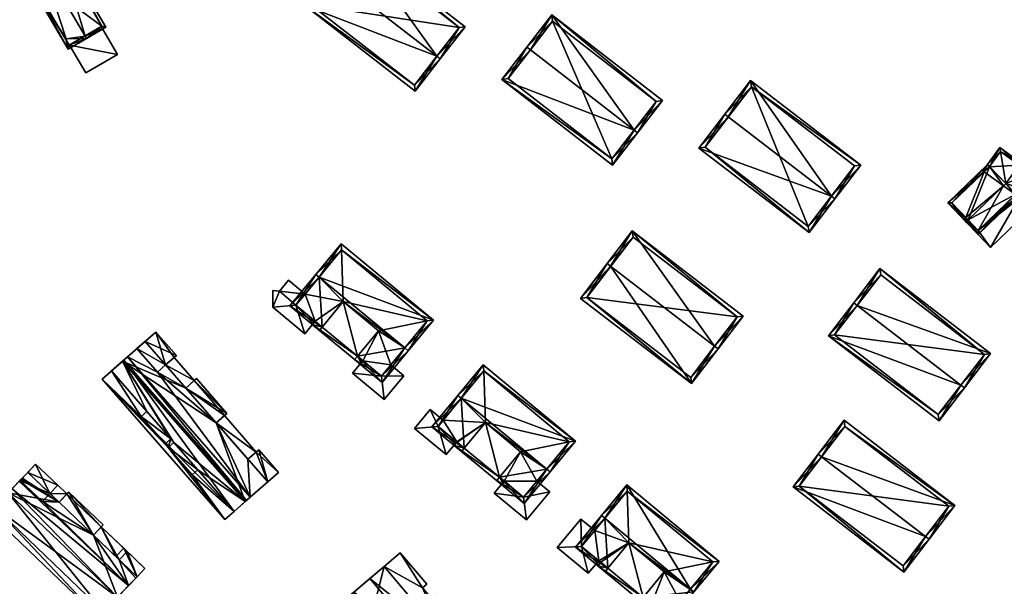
# Model space of a CAD drawing. Header units: inches. Extents: x 2685601 to 2690022, y 1235992 to 1239010.
# Tile 306 of 390: x 2689281 to 2689449, y 1237876 to 1237973. Entities that reach past the tile are written whole.
import ezdxf

# ---------------------------------------------------------------- set-up
doc = ezdxf.new("R2010")
doc.units = ezdxf.units.IN
doc.header["$MEASUREMENT"] = 0
doc.layers.add('Gebaeude Einzelhaus', color=10, linetype='Continuous')
doc.layers.add('Offenes Gebaeude', color=10, linetype='Continuous')

msp = doc.modelspace()

# ---------------------------------------------------------------- meshes
at = {"layer": 'Gebaeude Einzelhaus'}
mesh = msp.add_polyface(dxfattribs=at)
corners = [(2689284.475, 1237983.1, 492.262), (2689284.223, 1237983.531, 492.262), (2689281.094, 1237981.698, 490.407), (2689288.903, 1237969.5, 490.699), (2689289.285, 1237967.719, 490.407), (2689288.913, 1237969.506, 490.705), (2689288.916, 1237969.478, 490.699), (2689292.415, 1237969.553, 492.262), (2689292.163, 1237969.984, 492.262), (2689287.525, 1237985.466, 490.407), (2689295.716, 1237971.488, 490.407), (2689294.312, 1237972.669, 490.705), (2689294.313, 1237972.667, 490.705), (2689294.314, 1237972.67, 490.705), (2689294.317, 1237972.665, 490.704), (2689281.778, 1237981.519, 490.663), (2689289.464, 1237968.403, 490.663), (2689295.033, 1237971.666, 490.649), (2689287.346, 1237984.783, 490.649), (2689289.525, 1237968.439, 490.405), (2689294.936, 1237971.609, 490.405), (2689289.525, 1237968.439, 490.305), (2689289.464, 1237968.403, 483.011), (2689294.936, 1237971.609, 490.305), (2689295.033, 1237971.666, 483.011), (2689287.346, 1237984.783, 483.011), (2689281.778, 1237981.519, 483.011)]
mesh.append_faces([[corners[k] for k in face] for face in [(0, 15, 1), (18, 0, 1), (17, 18, 9), (9, 18, 1), (10, 17, 9), (7, 16, 8), (8, 17, 7), (7, 17, 10), (15, 16, 4), (4, 16, 7), (1, 15, 2), (2, 15, 4), (13, 12, 14), (11, 12, 13), (10, 8, 7), (10, 9, 8), (8, 9, 0), (0, 9, 1), (8, 5, 6), (5, 8, 0), (6, 7, 8), (3, 4, 6), (6, 4, 7), (5, 2, 3), (2, 5, 0), (3, 2, 4), (0, 1, 2)]], dxfattribs={"color": 13})
mesh.append_faces([[corners[k] for k in face] for face in [(24, 26, 25), (24, 22, 26), (16, 15, 22), (22, 15, 26), (0, 18, 15), (15, 18, 26), (26, 18, 25), (18, 17, 25), (25, 17, 24), (17, 20, 23), (23, 24, 17), (21, 22, 23), (23, 22, 24), (19, 16, 21), (21, 16, 22), (20, 8, 19), (8, 20, 17), (19, 8, 16)]], dxfattribs={"color": 41})
mesh = msp.add_polyface(dxfattribs=at)
corners = [(2689352.187, 1237966.524, 504.819), (2689329.644, 1237975.175, 500.142), (2689348.52, 1237960.561, 500.142), (2689334.497, 1237980.219, 504.819), (2689333.905, 1237980.678, 504.819), (2689352.78, 1237966.065, 504.819), (2689357.029, 1237971.553, 500.142), (2689338.153, 1237986.165, 500.142), (2689348.386, 1237961.614, 500.646), (2689355.976, 1237971.419, 500.648), (2689338.286, 1237985.113, 500.648), (2689330.696, 1237975.309, 500.646), (2689338.286, 1237985.113, 488.911), (2689355.976, 1237971.419, 488.911), (2689330.696, 1237975.309, 488.911), (2689348.386, 1237961.614, 488.911)]
mesh.append_faces([[corners[k] for k in face] for face in [(11, 8, 1), (3, 11, 4), (10, 3, 4), (4, 11, 1), (9, 10, 7), (7, 10, 4), (6, 9, 7), (8, 0, 5), (5, 0, 9), (5, 9, 6), (1, 8, 2), (2, 8, 5), (0, 7, 3), (3, 7, 4), (5, 6, 0), (0, 6, 7), (0, 2, 5), (4, 1, 3), (3, 1, 0), (0, 1, 2)]], dxfattribs={"color": 13})
mesh.append_faces([[corners[k] for k in face] for face in [(13, 15, 14), (13, 14, 12), (8, 15, 13), (8, 13, 0), (0, 13, 9), (14, 15, 11), (11, 15, 8), (12, 14, 11), (3, 12, 11), (10, 12, 3), (13, 12, 9), (9, 12, 10)]], dxfattribs={"color": 41})
mesh = msp.add_polyface(dxfattribs=at)
corners = [(2689385.847, 1237953.943, 507.664), (2689363.304, 1237962.594, 502.986), (2689382.18, 1237947.98, 502.986), (2689368.157, 1237967.638, 507.664), (2689367.565, 1237968.096, 507.664), (2689386.44, 1237953.484, 507.664), (2689390.689, 1237958.971, 502.986), (2689371.813, 1237973.584, 502.986), (2689382.046, 1237949.033, 503.491), (2689364.356, 1237962.728, 503.49), (2689389.636, 1237958.838, 503.491), (2689371.946, 1237972.531, 503.492), (2689371.946, 1237972.531, 491.688), (2689389.636, 1237958.838, 491.688), (2689364.356, 1237962.728, 491.688), (2689382.046, 1237949.033, 491.688)]
mesh.append_faces([[corners[k] for k in face] for face in [(3, 9, 4), (11, 3, 4), (10, 11, 7), (7, 11, 4), (6, 10, 7), (8, 0, 5), (5, 0, 10), (5, 10, 6), (2, 8, 5), (9, 8, 1), (4, 9, 1), (1, 8, 2), (0, 7, 3), (3, 7, 4), (5, 6, 0), (0, 6, 7), (0, 2, 5), (4, 1, 3), (3, 1, 0), (0, 1, 2)]], dxfattribs={"color": 13})
mesh.append_faces([[corners[k] for k in face] for face in [(12, 15, 14), (13, 15, 12), (8, 15, 13), (8, 13, 0), (0, 13, 10), (14, 15, 9), (9, 15, 8), (12, 14, 9), (3, 12, 9), (11, 12, 3), (13, 12, 10), (10, 12, 11)]], dxfattribs={"color": 41})
mesh = msp.add_polyface(dxfattribs=at)
corners = [(2689419.519, 1237942.684, 509.434), (2689424.516, 1237947.968, 504.314), (2689405.724, 1237962.381, 504.314), (2689420.114, 1237942.228, 509.434), (2689401.916, 1237956.185, 509.434), (2689401.321, 1237956.641, 509.434), (2689396.904, 1237950.883, 504.314), (2689415.698, 1237936.469, 504.314), (2689423.465, 1237947.829, 504.845), (2689415.559, 1237937.52, 504.843), (2689405.863, 1237961.33, 504.844), (2689397.955, 1237951.021, 504.843), (2689423.465, 1237947.829, 493.485), (2689405.863, 1237961.33, 493.485), (2689397.955, 1237951.021, 493.485), (2689415.559, 1237937.52, 493.485)]
mesh.append_faces([[corners[k] for k in face] for face in [(11, 9, 7), (6, 11, 7), (4, 11, 5), (10, 4, 5), (5, 11, 6), (2, 10, 5), (8, 10, 1), (1, 10, 2), (9, 0, 3), (3, 0, 8), (7, 9, 3), (3, 8, 1), (0, 7, 3), (5, 6, 4), (4, 6, 0), (0, 6, 7), (0, 2, 4), (4, 2, 5), (3, 1, 0), (0, 1, 2)]], dxfattribs={"color": 13})
mesh.append_faces([[corners[k] for k in face] for face in [(13, 15, 14), (12, 15, 13), (0, 15, 12), (9, 15, 0), (0, 12, 8), (14, 15, 11), (11, 15, 9), (13, 14, 4), (4, 14, 11), (10, 13, 4), (12, 13, 10), (8, 12, 10)]], dxfattribs={"color": 41})
mesh = msp.add_polyface(dxfattribs=at)
corners = [(2689451.555, 1237947.976, 507.846), (2689454.235, 1237946.65, 506.803), (2689451.849, 1237948.381, 507.846), (2689450.98, 1237943.016, 506.98), (2689451.333, 1237942.65, 506.803), (2689449.256, 1237944.808, 507.846), (2689446.133, 1237948.055, 506.424), (2689445.358, 1237946.985, 506.424), (2689445.576, 1237946.826, 506.511), (2689446.479, 1237947.695, 506.582), (2689448.259, 1237950.985, 506.424), (2689453.536, 1237946.539, 506.98), (2689448.37, 1237950.286, 506.584), (2689446.51, 1237947.725, 506.584), (2689439.363, 1237941.54, 506.424), (2689442.846, 1237938.641, 507.846), (2689442.485, 1237938.294, 507.846), (2689440.07, 1237941.526, 506.582), (2689444.561, 1237936.135, 506.803), (2689444.575, 1237936.843, 506.977), (2689450.954, 1237942.98, 506.977), (2689451.729, 1237944.049, 503.831), (2689453.536, 1237946.539, 505.077), (2689450.98, 1237943.016, 503.831), (2689453.536, 1237946.539, 496.755), (2689451.729, 1237944.049, 496.755), (2689448.37, 1237950.286, 496.755), (2689446.51, 1237947.725, 496.755), (2689445.576, 1237946.826, 496.755), (2689449.256, 1237944.808, 496.755), (2689450.98, 1237943.016, 496.755), (2689448.87, 1237944.436, 496.755), (2689440.07, 1237941.526, 496.755), (2689442.452, 1237939.051, 503.831), (2689442.452, 1237939.051, 496.755), (2689442.846, 1237938.641, 503.831), (2689442.846, 1237938.641, 496.755), (2689444.575, 1237936.843, 503.831), (2689450.954, 1237942.98, 503.831), (2689450.954, 1237942.98, 496.755), (2689444.575, 1237936.843, 496.755)]
mesh.append_faces([[corners[k] for k in face] for face in [(15, 19, 16), (19, 20, 4), (4, 20, 3), (16, 19, 18), (18, 19, 4), (18, 15, 16), (18, 3, 15), (15, 3, 5), (18, 4, 3), (6, 17, 14), (14, 17, 16), (16, 17, 15), (6, 9, 17), (9, 15, 5), (9, 14, 15), (15, 14, 16), (9, 6, 14), (6, 8, 7), (6, 9, 8), (6, 13, 9), (10, 12, 6), (6, 12, 13), (10, 2, 12), (12, 2, 0), (4, 11, 1), (1, 11, 2), (2, 11, 0), (4, 3, 11), (10, 0, 2), (6, 9, 10), (10, 9, 0), (0, 9, 5), (6, 8, 9), (6, 7, 8), (3, 0, 5), (4, 1, 3), (3, 1, 0), (0, 1, 2)]], dxfattribs={"color": 13})
mesh.append_faces([[corners[k] for k in face] for face in [(31, 40, 36), (29, 39, 31), (31, 39, 40), (29, 30, 39), (23, 20, 38), (23, 3, 20), (20, 19, 38), (38, 19, 37), (19, 35, 37), (19, 15, 35), (34, 31, 36), (32, 28, 34), (34, 28, 31), (15, 33, 35), (33, 32, 34), (15, 17, 33), (33, 17, 32), (9, 8, 17), (17, 8, 32), (32, 8, 28), (27, 31, 28), (27, 29, 31), (29, 25, 30), (29, 24, 25), (27, 26, 29), (29, 26, 24), (13, 27, 9), (9, 27, 8), (8, 27, 28), (13, 12, 27), (27, 12, 26), (0, 22, 12), (12, 22, 26), (26, 22, 24), (0, 11, 22), (22, 21, 24), (24, 21, 25), (21, 3, 23), (22, 11, 21), (21, 11, 3)]], dxfattribs={"color": 41})
mesh = msp.add_polyface(dxfattribs=at)
corners = [(2689451.481, 1237942.288, 503.831), (2689446.681, 1237933.931, 503.831), (2689454.004, 1237940.976, 503.831), (2689444.575, 1237936.843, 503.831), (2689442.091, 1237938.704, 503.831), (2689450.98, 1237943.016, 503.831), (2689452.162, 1237943.598, 503.831), (2689450.954, 1237942.98, 503.831), (2689451.729, 1237944.049, 503.831), (2689442.846, 1237938.641, 503.831), (2689442.452, 1237939.051, 503.831), (2689452.162, 1237943.598, 496.755), (2689451.729, 1237944.049, 496.755), (2689442.091, 1237938.704, 496.755), (2689442.452, 1237939.051, 496.755), (2689446.681, 1237933.931, 496.755), (2689454.004, 1237940.976, 496.755), (2689442.846, 1237938.641, 496.755), (2689444.575, 1237936.843, 496.755), (2689451.481, 1237942.288, 496.755), (2689450.954, 1237942.98, 496.755), (2689450.98, 1237943.016, 496.755)]
mesh.append_faces([[corners[k] for k in face] for face in [(4, 9, 10), (4, 3, 9), (5, 6, 8), (3, 0, 7), (7, 0, 5), (5, 0, 6), (4, 1, 3), (3, 1, 0), (0, 1, 2)]], dxfattribs={"color": 13})
mesh.append_faces([[corners[k] for k in face] for face in [(15, 19, 16), (19, 21, 11), (11, 21, 12), (19, 20, 21), (15, 18, 19), (19, 18, 20), (15, 13, 18), (18, 13, 17), (17, 13, 14), (15, 16, 1), (1, 16, 2), (1, 4, 15), (15, 4, 13), (13, 10, 14), (13, 4, 10), (6, 11, 8), (8, 11, 12)]], dxfattribs={"color": 41})
mesh = msp.add_polyface(dxfattribs=at)
corners = [(2689399.599, 1237917.099, 504.503), (2689400.194, 1237916.643, 504.503), (2689404.473, 1237922.221, 499.574), (2689385.535, 1237936.746, 499.574), (2689381.851, 1237930.711, 504.503), (2689381.256, 1237931.168, 504.503), (2689376.709, 1237925.239, 499.574), (2689395.646, 1237910.714, 499.574), (2689403.421, 1237922.083, 500.1), (2689385.674, 1237935.695, 500.099), (2689377.76, 1237925.378, 500.069), (2689395.508, 1237911.765, 500.069), (2689403.421, 1237922.083, 488.542), (2689395.508, 1237911.765, 488.542), (2689385.674, 1237935.695, 488.542), (2689377.76, 1237925.378, 488.542)]
mesh.append_faces([[corners[k] for k in face] for face in [(1, 11, 0), (0, 8, 1), (10, 11, 7), (7, 11, 1), (6, 10, 7), (4, 10, 5), (9, 4, 5), (5, 10, 6), (8, 9, 3), (3, 9, 5), (1, 8, 2), (2, 8, 3), (4, 7, 0), (0, 7, 1), (5, 6, 4), (4, 6, 7), (0, 3, 4), (4, 3, 5), (0, 2, 3), (0, 1, 2)]], dxfattribs={"color": 13})
mesh.append_faces([[corners[k] for k in face] for face in [(12, 15, 14), (12, 13, 15), (11, 10, 13), (13, 10, 15), (10, 14, 15), (4, 9, 10), (10, 9, 14), (9, 12, 14), (9, 8, 12), (8, 11, 12), (12, 11, 13), (8, 0, 11)]], dxfattribs={"color": 41})
mesh = msp.add_polyface(dxfattribs=at)
corners = [(2689338.635, 1237915.385, 493.154), (2689338.156, 1237914.806, 492.756), (2689342.848, 1237910.928, 492.756), (2689346.721, 1237916.786, 496.454), (2689347.299, 1237916.309, 496.454), (2689336.235, 1237924.695, 496.142), (2689332.118, 1237928.865, 496.454), (2689342.233, 1237919.734, 496.142), (2689327.088, 1237923.961, 492.756), (2689331.539, 1237929.344, 496.454), (2689332.637, 1237920.346, 493.153), (2689332.159, 1237919.768, 492.756), (2689351.609, 1237921.52, 492.756), (2689335.85, 1237934.555, 492.756), (2689328.144, 1237924.061, 493.153), (2689342.748, 1237911.984, 493.153), (2689350.553, 1237921.42, 493.166), (2689335.95, 1237933.499, 493.166), (2689336.235, 1237924.695, 495.159), (2689332.637, 1237920.346, 492.284), (2689338.635, 1237915.386, 492.284), (2689342.233, 1237919.734, 495.159), (2689330.925, 1237920.788, 491.903), (2689331.403, 1237921.366, 492.285), (2689339.745, 1237913.493, 491.903), (2689340.224, 1237914.072, 492.284), (2689338.635, 1237915.385, 483.532), (2689339.572, 1237914.61, 483.532), (2689339.572, 1237914.61, 489.907), (2689342.748, 1237911.984, 489.907), (2689344.33, 1237913.897, 489.907), (2689350.553, 1237921.42, 483.532), (2689344.33, 1237913.897, 483.532), (2689335.95, 1237933.499, 483.532), (2689329.727, 1237925.975, 490.048), (2689329.727, 1237925.975, 483.532), (2689328.144, 1237924.061, 490.048), (2689331.439, 1237921.337, 490.048), (2689332.637, 1237920.346, 483.532), (2689331.439, 1237921.337, 483.532), (2689336.235, 1237924.695, 483.532), (2689342.233, 1237919.734, 483.532), (2689342.748, 1237911.984, 483.532), (2689328.144, 1237924.061, 483.532), (2689338.635, 1237915.386, 483.532)]
mesh.append_faces([[corners[k] for k in face] for face in [(20, 22, 19), (19, 22, 23), (20, 24, 22), (20, 25, 24), (25, 20, 24), (24, 20, 22), (19, 23, 22), (19, 22, 20), (18, 20, 21), (18, 19, 20), (13, 17, 9), (9, 17, 6), (16, 4, 3), (13, 12, 17), (17, 12, 16), (16, 12, 4), (0, 15, 1), (1, 15, 2), (2, 15, 4), (4, 15, 3), (11, 14, 10), (14, 9, 6), (11, 8, 14), (14, 8, 9), (6, 13, 9), (3, 12, 6), (6, 12, 13), (3, 4, 12), (10, 8, 11), (5, 6, 10), (10, 6, 8), (8, 6, 9), (0, 3, 7), (7, 3, 5), (5, 3, 6), (0, 2, 3), (3, 2, 4), (0, 1, 2)]], dxfattribs={"color": 13})
mesh.append_faces([[corners[k] for k in face] for face in [(38, 40, 44), (44, 40, 41), (20, 19, 44), (44, 19, 38), (35, 39, 43), (35, 40, 39), (39, 40, 38), (41, 27, 26), (41, 32, 27), (27, 32, 42), (40, 31, 41), (41, 31, 32), (35, 33, 40), (40, 33, 31), (19, 37, 38), (38, 37, 39), (19, 14, 37), (37, 14, 36), (19, 10, 14), (14, 34, 36), (34, 33, 35), (34, 17, 33), (14, 6, 34), (34, 6, 17), (17, 16, 33), (33, 16, 31), (30, 15, 29), (30, 3, 15), (30, 16, 3), (32, 31, 30), (30, 31, 16), (20, 15, 0), (26, 28, 20), (20, 28, 15), (15, 28, 29), (26, 27, 28), (21, 0, 7), (21, 20, 0), (18, 21, 5), (5, 21, 7), (5, 10, 18), (18, 10, 19)]], dxfattribs={"color": 41})
mesh = msp.add_polyface(dxfattribs=at)
corners = [(2689441.624, 1237910.466, 507.726), (2689442.219, 1237910.01, 507.726), (2689446.69, 1237915.841, 502.606), (2689423.914, 1237924.05, 507.726), (2689427.79, 1237930.336, 502.606), (2689423.319, 1237924.506, 507.726), (2689419.004, 1237918.879, 502.606), (2689437.903, 1237904.384, 502.606), (2689445.639, 1237915.703, 503.128), (2689437.764, 1237905.435, 503.147), (2689427.929, 1237929.285, 503.128), (2689420.055, 1237919.018, 503.147), (2689437.764, 1237905.435, 491.544), (2689445.639, 1237915.703, 491.544), (2689427.929, 1237929.285, 491.545), (2689420.055, 1237919.018, 491.544)]
mesh.append_faces([[corners[k] for k in face] for face in [(11, 9, 6), (6, 9, 7), (3, 11, 5), (10, 3, 5), (5, 11, 6), (8, 10, 4), (4, 10, 5), (2, 8, 4), (1, 9, 0), (0, 8, 1), (7, 9, 1), (1, 8, 2), (0, 7, 1), (5, 6, 3), (3, 6, 0), (0, 6, 7), (3, 4, 5), (0, 2, 3), (3, 2, 4), (0, 1, 2)]], dxfattribs={"color": 13})
mesh.append_faces([[corners[k] for k in face] for face in [(13, 15, 14), (13, 12, 15), (9, 11, 12), (12, 11, 15), (3, 10, 11), (11, 10, 15), (15, 10, 14), (10, 8, 14), (14, 8, 13), (8, 12, 13), (8, 9, 12), (8, 0, 9)]], dxfattribs={"color": 41})
mesh = msp.add_polyface(dxfattribs=at)
corners = [(2689324.188, 1237923.73, 490.048), (2689325.36, 1237926.504, 490.048), (2689324.178, 1237926.57, 490.048), (2689328.144, 1237924.061, 490.048), (2689329.727, 1237925.975, 490.048), (2689326.874, 1237928.334, 490.048), (2689329.669, 1237919.196, 490.048), (2689331.439, 1237921.337, 490.048), (2689325.36, 1237926.504, 483.532), (2689326.874, 1237928.334, 483.532), (2689324.178, 1237926.57, 483.532), (2689324.188, 1237923.73, 483.532), (2689329.669, 1237919.196, 483.532), (2689331.439, 1237921.337, 483.532), (2689329.727, 1237925.975, 483.532), (2689328.144, 1237924.061, 483.532)]
mesh.append_faces([[corners[k] for k in face] for face in [(3, 6, 7), (3, 0, 6), (5, 1, 4), (4, 1, 3), (3, 1, 0), (0, 1, 2)]], dxfattribs={"color": 13})
mesh.append_faces([[corners[k] for k in face] for face in [(11, 15, 12), (12, 15, 13), (10, 8, 11), (11, 8, 15), (15, 8, 14), (14, 8, 9), (9, 4, 14), (9, 5, 4), (12, 13, 6), (6, 13, 7), (6, 0, 12), (12, 0, 11), (0, 2, 11), (11, 2, 10), (2, 1, 10), (10, 1, 8), (1, 5, 8), (8, 5, 9)]], dxfattribs={"color": 41})
mesh = msp.add_polyface(dxfattribs=at)
corners = [(2689301.743, 1237905.13, 488.413), (2689296.663, 1237912.889, 488.413), (2689295.054, 1237911.484, 488.413), (2689302.706, 1237905.973, 488.413), (2689306.358, 1237899.848, 488.413), (2689315.989, 1237887.529, 488.413), (2689305.851, 1237900.428, 488.413), (2689310.44, 1237895.176, 488.413), (2689317.597, 1237888.935, 488.413), (2689311.405, 1237896.02, 488.413), (2689306.815, 1237901.27, 488.413), (2689307.323, 1237900.691, 488.413), (2689307.741, 1237915.505, 488.271), (2689304.24, 1237919.511, 488.271), (2689302.398, 1237917.901, 488.271), (2689305.899, 1237913.895, 488.271), (2689298.574, 1237914.559, 490.405), (2689296.663, 1237912.889, 490.405), (2689302.706, 1237905.973, 490.405), (2689306.815, 1237901.27, 490.405), (2689301.743, 1237905.13, 490.405), (2689305.851, 1237900.428, 490.405), (2689307.323, 1237900.691, 490.405), (2689311.405, 1237896.02, 490.405), (2689306.358, 1237899.848, 490.405), (2689319.509, 1237890.604, 490.405), (2689310.44, 1237895.176, 490.405), (2689317.598, 1237888.934, 490.405), (2689309.338, 1237909.961, 490.387), (2689302.398, 1237917.901, 490.387), (2689298.574, 1237914.56, 491.827), (2689314.539, 1237904.009, 490.387), (2689319.509, 1237890.604, 491.826), (2689323.333, 1237893.946, 490.387), (2689316.381, 1237905.619, 489.693), (2689311.18, 1237911.571, 489.693), (2689323.333, 1237893.946, 488.271), (2689321.79, 1237899.43, 488.271), (2689319.947, 1237897.82, 488.271), (2689325.175, 1237895.556, 488.271), (2689321.335, 1237899.032, 486.978), (2689315.959, 1237905.25, 486.958), (2689314.539, 1237904.009, 487.804), (2689319.947, 1237897.82, 487.804), (2689310.789, 1237911.23, 486.939), (2689307.372, 1237915.183, 486.926), (2689305.899, 1237913.895, 487.804), (2689309.338, 1237909.961, 487.804), (2689298.76, 1237914.723, 488.413), (2689298.761, 1237914.722, 476.383), (2689295.054, 1237911.484, 476.383), (2689315.989, 1237887.529, 476.383), (2689317.597, 1237888.935, 476.383), (2689319.695, 1237890.768, 476.383), (2689319.695, 1237890.768, 488.413), (2689304.24, 1237919.511, 476.383), (2689307.741, 1237915.505, 476.383), (2689301.015, 1237916.693, 476.383), (2689301.015, 1237916.693, 488.271), (2689307.372, 1237915.183, 476.383), (2689305.899, 1237913.895, 476.383), (2689304.516, 1237912.686, 476.383), (2689320.358, 1237891.346, 476.383), (2689320.358, 1237891.346, 490.405), (2689299.423, 1237915.301, 490.405), (2689299.423, 1237915.301, 476.383), (2689323.333, 1237893.946, 476.383), (2689316.381, 1237905.619, 476.383), (2689315.959, 1237905.25, 476.383), (2689311.18, 1237911.571, 476.383), (2689310.789, 1237911.23, 476.383), (2689309.338, 1237909.961, 476.383), (2689314.539, 1237904.009, 476.383), (2689319.947, 1237897.82, 476.383), (2689321.79, 1237899.43, 476.383), (2689325.175, 1237895.556, 476.383), (2689321.335, 1237899.032, 476.383)]
mesh.append_faces([[corners[k] for k in face] for face in [(44, 46, 47), (44, 45, 46), (40, 42, 43), (40, 41, 42), (39, 37, 36), (36, 37, 38), (28, 34, 35), (28, 31, 34), (31, 32, 33), (28, 30, 31), (31, 30, 32), (28, 29, 30), (25, 23, 27), (23, 24, 26), (16, 22, 25), (25, 22, 23), (23, 22, 24), (16, 19, 22), (19, 20, 21), (16, 18, 19), (19, 18, 20), (16, 17, 18), (12, 14, 15), (12, 13, 14), (6, 4, 10), (10, 4, 11), (7, 8, 9), (4, 5, 7), (7, 5, 8), (0, 2, 6), (6, 2, 4), (4, 2, 5), (3, 1, 0), (0, 1, 2)]], dxfattribs={"color": 13})
mesh.append_faces([[corners[k] for k in face] for face in [(76, 72, 68), (76, 73, 72), (59, 70, 60), (60, 70, 71), (41, 76, 68), (41, 40, 76), (45, 70, 59), (45, 44, 70), (76, 66, 73), (74, 75, 76), (76, 75, 66), (36, 75, 39), (36, 66, 75), (38, 40, 43), (40, 74, 76), (38, 37, 40), (40, 37, 74), (37, 39, 74), (74, 39, 75), (62, 73, 66), (62, 72, 73), (68, 70, 67), (67, 70, 69), (72, 71, 68), (68, 71, 70), (57, 61, 65), (65, 61, 62), (62, 61, 72), (72, 61, 71), (71, 61, 60), (29, 15, 14), (15, 47, 46), (29, 28, 15), (15, 28, 47), (44, 69, 70), (47, 35, 44), (44, 35, 69), (47, 28, 35), (35, 34, 69), (69, 34, 67), (67, 41, 68), (67, 34, 41), (41, 34, 42), (42, 34, 31), (31, 38, 42), (42, 38, 43), (31, 33, 38), (38, 33, 36), (36, 62, 66), (33, 63, 36), (36, 63, 62), (33, 32, 63), (63, 32, 25), (32, 16, 25), (32, 30, 16), (65, 58, 57), (58, 29, 14), (65, 64, 58), (58, 64, 29), (29, 64, 30), (30, 64, 16), (62, 53, 65), (65, 53, 49), (26, 24, 7), (7, 24, 4), (24, 22, 4), (4, 22, 11), (10, 11, 19), (19, 11, 22), (19, 21, 10), (10, 21, 6), (0, 6, 20), (20, 6, 21), (3, 0, 18), (18, 0, 20), (1, 3, 17), (17, 3, 18), (16, 1, 17), (16, 48, 1), (48, 65, 49), (16, 64, 48), (48, 64, 65), (25, 54, 63), (63, 54, 62), (62, 54, 53), (25, 8, 54), (25, 27, 8), (8, 23, 9), (8, 27, 23), (7, 9, 26), (26, 9, 23), (55, 60, 57), (57, 60, 61), (55, 59, 60), (55, 56, 59), (56, 45, 59), (56, 12, 45), (45, 12, 46), (46, 12, 15), (14, 57, 58), (13, 55, 14), (14, 55, 57), (13, 12, 55), (55, 12, 56), (52, 49, 53), (52, 50, 49), (52, 51, 50), (8, 53, 54), (5, 52, 8), (8, 52, 53), (5, 51, 52), (5, 2, 51), (51, 2, 50), (1, 50, 2), (1, 49, 50), (1, 48, 49)]], dxfattribs={"color": 41})
mesh = msp.add_polyface(dxfattribs=at)
corners = [(2689342.748, 1237911.984, 489.907), (2689343.231, 1237907.979, 489.907), (2689346.584, 1237912.033, 489.907), (2689337.801, 1237912.47, 489.907), (2689344.33, 1237913.897, 489.907), (2689339.572, 1237914.61, 489.907), (2689343.231, 1237907.979, 483.532), (2689337.801, 1237912.47, 483.532), (2689346.584, 1237912.033, 483.532), (2689344.33, 1237913.897, 483.532), (2689339.572, 1237914.61, 483.532), (2689342.748, 1237911.984, 483.532)]
mesh.append_faces([[corners[k] for k in face] for face in [(3, 0, 5), (0, 2, 4), (3, 1, 0), (0, 1, 2)]], dxfattribs={"color": 13})
mesh.append_faces([[corners[k] for k in face] for face in [(7, 11, 6), (6, 11, 8), (8, 11, 9), (7, 10, 11), (7, 5, 10), (7, 3, 5), (4, 2, 9), (9, 2, 8), (2, 1, 8), (8, 1, 6), (1, 3, 6), (6, 3, 7)]], dxfattribs={"color": 41})
mesh = msp.add_polyface(dxfattribs=at)
corners = [(2689370.966, 1237896.151, 497.307), (2689371.544, 1237895.674, 497.307), (2689375.854, 1237900.885, 493.61), (2689356.363, 1237908.23, 497.307), (2689360.095, 1237913.92, 493.61), (2689355.784, 1237908.709, 497.307), (2689356.882, 1237899.711, 494.007), (2689351.333, 1237903.326, 493.61), (2689356.404, 1237899.133, 493.61), (2689360.48, 1237904.06, 496.996), (2689366.478, 1237899.099, 496.996), (2689362.88, 1237894.75, 494.008), (2689367.093, 1237890.293, 493.61), (2689362.401, 1237894.171, 493.61), (2689374.798, 1237900.785, 494.02), (2689360.195, 1237912.864, 494.02), (2689352.389, 1237903.426, 494.007), (2689366.993, 1237891.349, 494.007), (2689360.48, 1237904.06, 496.012), (2689356.882, 1237899.711, 493.138), (2689362.88, 1237894.751, 493.138), (2689366.478, 1237899.099, 496.012), (2689355.17, 1237900.153, 492.756), (2689355.648, 1237900.731, 493.138), (2689363.99, 1237892.858, 492.756), (2689364.469, 1237893.437, 493.138), (2689363.684, 1237894.085, 490.902), (2689362.88, 1237894.75, 484.491), (2689363.684, 1237894.085, 484.491), (2689366.993, 1237891.349, 490.902), (2689369.253, 1237894.081, 490.902), (2689374.798, 1237900.785, 484.491), (2689369.253, 1237894.081, 484.491), (2689360.195, 1237912.864, 484.491), (2689353.263, 1237904.483, 490.902), (2689353.263, 1237904.483, 484.491), (2689352.389, 1237903.426, 490.902), (2689355.587, 1237900.781, 490.902), (2689356.882, 1237899.711, 484.491), (2689355.648, 1237900.731, 484.491), (2689355.587, 1237900.781, 484.491), (2689366.478, 1237899.099, 484.491), (2689360.48, 1237904.06, 484.491), (2689352.389, 1237903.426, 484.491), (2689366.993, 1237891.349, 484.491)]
mesh.append_faces([[corners[k] for k in face] for face in [(20, 22, 19), (19, 22, 23), (20, 24, 22), (20, 25, 24), (25, 20, 24), (24, 20, 22), (19, 23, 22), (19, 22, 20), (18, 20, 21), (18, 19, 20), (11, 17, 13), (13, 17, 12), (12, 17, 1), (1, 17, 0), (5, 16, 7), (7, 16, 8), (8, 16, 6), (5, 3, 16), (4, 15, 5), (5, 15, 3), (14, 1, 0), (4, 2, 15), (15, 2, 14), (14, 2, 1), (0, 12, 1), (0, 11, 12), (12, 11, 13), (0, 10, 11), (3, 9, 0), (0, 9, 10), (3, 6, 9), (5, 7, 3), (3, 7, 6), (6, 7, 8), (3, 4, 5), (0, 2, 3), (3, 2, 4), (0, 1, 2)]], dxfattribs={"color": 13})
mesh.append_faces([[corners[k] for k in face] for face in [(38, 42, 27), (27, 42, 41), (20, 38, 27), (20, 19, 38), (28, 32, 44), (35, 40, 43), (31, 42, 33), (33, 42, 35), (35, 42, 40), (40, 42, 39), (39, 42, 38), (27, 41, 28), (28, 41, 32), (32, 41, 31), (31, 41, 42), (39, 37, 40), (37, 16, 36), (37, 6, 16), (37, 19, 6), (39, 38, 37), (37, 38, 19), (16, 34, 36), (34, 33, 35), (34, 15, 33), (16, 3, 34), (34, 3, 15), (15, 14, 33), (33, 14, 31), (30, 17, 29), (30, 0, 17), (30, 14, 0), (32, 31, 30), (30, 31, 14), (20, 17, 11), (20, 26, 17), (17, 26, 29), (20, 27, 26), (26, 27, 28), (21, 11, 10), (21, 20, 11), (18, 21, 9), (9, 21, 10), (9, 6, 18), (18, 6, 19)]], dxfattribs={"color": 41})
mesh = msp.add_polyface(dxfattribs=at)
corners = [(2689352.389, 1237903.426, 490.902), (2689351.075, 1237906.293, 490.902), (2689348.404, 1237903.063, 490.902), (2689353.263, 1237904.483, 490.902), (2689353.79, 1237898.608, 490.902), (2689355.587, 1237900.781, 490.902), (2689351.075, 1237906.293, 484.491), (2689353.263, 1237904.483, 484.491), (2689348.404, 1237903.063, 484.491), (2689353.79, 1237898.608, 484.491), (2689355.587, 1237900.781, 484.491), (2689352.389, 1237903.426, 484.491)]
mesh.append_faces([[corners[k] for k in face] for face in [(0, 4, 5), (0, 2, 4), (3, 1, 0), (0, 1, 2)]], dxfattribs={"color": 13})
mesh.append_faces([[corners[k] for k in face] for face in [(6, 11, 8), (8, 11, 9), (9, 11, 10), (6, 7, 11), (9, 10, 4), (4, 10, 5), (4, 2, 9), (9, 2, 8), (2, 1, 8), (8, 1, 6), (7, 6, 3), (3, 6, 1)]], dxfattribs={"color": 41})
mesh = msp.add_polyface(dxfattribs=at)
corners = [(2689435.58, 1237884.625, 504.314), (2689431.896, 1237878.59, 499.195), (2689436.175, 1237884.169, 504.314), (2689412.974, 1237893.104, 499.195), (2689417.847, 1237898.226, 504.314), (2689417.251, 1237898.683, 504.314), (2689440.609, 1237889.95, 499.195), (2689421.686, 1237904.464, 499.195), (2689431.758, 1237879.641, 499.74), (2689414.025, 1237893.243, 499.741), (2689439.558, 1237889.811, 499.722), (2689421.825, 1237903.413, 499.722), (2689431.758, 1237879.641, 488.117), (2689439.558, 1237889.811, 488.117), (2689421.825, 1237903.413, 488.117), (2689414.025, 1237893.243, 488.117)]
mesh.append_faces([[corners[k] for k in face] for face in [(4, 9, 5), (11, 4, 5), (5, 9, 3), (7, 11, 5), (10, 11, 6), (6, 11, 7), (2, 8, 0), (0, 10, 2), (2, 10, 6), (9, 8, 1), (3, 9, 1), (1, 8, 2), (4, 7, 5), (0, 6, 4), (4, 6, 7), (0, 2, 6), (3, 4, 5), (3, 0, 4), (3, 1, 0), (0, 1, 2)]], dxfattribs={"color": 13})
mesh.append_faces([[corners[k] for k in face] for face in [(13, 15, 14), (13, 12, 15), (8, 9, 12), (12, 9, 15), (4, 11, 9), (9, 11, 15), (15, 11, 14), (11, 10, 14), (14, 10, 13), (10, 12, 13), (10, 8, 12), (10, 0, 8)]], dxfattribs={"color": 41})
mesh = msp.add_polyface(dxfattribs=at)
corners = [(2689287.531, 1237893.373, 485.925), (2689283.726, 1237897.003, 485.925), (2689282.373, 1237895.583, 485.925), (2689286.176, 1237891.953, 485.925), (2689295.349, 1237871.821, 487.916), (2689297.703, 1237874.288, 487.916), (2689279.043, 1237892.093, 487.916), (2689276.69, 1237889.628, 487.916), (2689282.373, 1237895.583, 487.475), (2689281.442, 1237894.607, 487.956), (2689287.724, 1237890.475, 487.475), (2689281.273, 1237894.43, 488.044), (2689281.222, 1237894.376, 488.07), (2689293.584, 1237884.884, 487.475), (2689295.236, 1237886.614, 486.622), (2689289.375, 1237892.205, 486.622), (2689279.043, 1237892.093, 489.196), (2689297.703, 1237874.288, 489.196), (2689301.031, 1237877.776, 487.475), (2689294.939, 1237886.303, 483.791), (2689293.584, 1237884.884, 484.638), (2689297.435, 1237881.209, 484.638), (2689298.79, 1237882.629, 483.791), (2689286.176, 1237891.953, 484.638), (2689289.079, 1237891.895, 483.791), (2689287.531, 1237893.373, 483.791), (2689287.724, 1237890.475, 484.638), (2689301.031, 1237877.776, 485.925), (2689302.388, 1237879.196, 485.925), (2689298.79, 1237882.629, 485.925), (2689297.435, 1237881.209, 485.925), (2689276.69, 1237889.628, 485.892), (2689294.441, 1237870.87, 485.925), (2689295.349, 1237871.821, 485.892), (2689275.781, 1237888.676, 485.925), (2689287.531, 1237893.373, 473.728), (2689283.726, 1237897.003, 473.728), (2689281.074, 1237894.221, 473.728), (2689281.222, 1237894.376, 485.925), (2689281.074, 1237894.221, 485.925), (2689281.273, 1237894.43, 485.925), (2689286.176, 1237891.953, 473.728), (2689284.878, 1237890.593, 473.728), (2689297.703, 1237874.288, 473.728), (2689295.349, 1237871.821, 473.728), (2689299.6, 1237876.276, 473.728), (2689299.6, 1237876.276, 487.916), (2689280.942, 1237894.082, 487.916), (2689280.942, 1237894.082, 473.728), (2689279.717, 1237892.799, 473.728), (2689276.69, 1237889.628, 473.728), (2689300.803, 1237877.537, 473.728), (2689301.031, 1237877.776, 473.728), (2689295.236, 1237886.614, 473.728), (2689294.939, 1237886.303, 473.728), (2689289.375, 1237892.205, 473.728), (2689289.079, 1237891.895, 473.728), (2689293.584, 1237884.884, 473.728), (2689298.007, 1237880.662, 473.728), (2689287.724, 1237890.475, 473.728), (2689299.363, 1237882.083, 483.791), (2689299.363, 1237882.083, 473.728), (2689302.388, 1237879.196, 473.728), (2689275.781, 1237888.676, 473.728), (2689294.441, 1237870.87, 473.728)]
mesh.append_faces([[corners[k] for k in face] for face in [(34, 32, 31), (31, 32, 33), (27, 29, 30), (27, 28, 29), (26, 24, 23), (23, 24, 25), (19, 21, 22), (19, 20, 21), (13, 17, 18), (13, 16, 17), (13, 10, 16), (16, 10, 12), (13, 15, 10), (13, 14, 15), (11, 12, 10), (9, 11, 10), (8, 9, 10), (4, 6, 7), (4, 5, 6), (0, 2, 3), (0, 1, 2)]], dxfattribs={"color": 13})
mesh.append_faces([[corners[k] for k in face] for face in [(64, 50, 44), (64, 63, 50), (32, 64, 33), (33, 64, 44), (32, 34, 64), (64, 34, 63), (34, 31, 63), (63, 31, 50), (58, 61, 52), (52, 61, 62), (30, 29, 21), (21, 29, 22), (28, 60, 29), (29, 60, 22), (28, 62, 60), (60, 62, 61), (27, 62, 28), (27, 52, 62), (59, 41, 56), (56, 41, 35), (54, 58, 57), (54, 61, 58), (35, 24, 56), (35, 25, 24), (22, 54, 19), (22, 61, 54), (22, 60, 61), (59, 42, 41), (42, 48, 37), (42, 45, 48), (45, 58, 51), (51, 58, 52), (56, 57, 59), (59, 57, 42), (42, 57, 45), (45, 57, 58), (56, 54, 57), (56, 55, 54), (54, 55, 53), (23, 3, 26), (26, 3, 10), (10, 3, 8), (8, 3, 2), (24, 55, 56), (26, 15, 24), (24, 15, 55), (26, 10, 15), (15, 14, 55), (55, 14, 53), (53, 19, 54), (53, 14, 19), (19, 14, 20), (20, 14, 13), (13, 30, 20), (20, 30, 21), (13, 18, 30), (30, 18, 27), (27, 51, 52), (27, 45, 51), (18, 46, 27), (27, 46, 45), (18, 17, 46), (46, 17, 5), (6, 5, 16), (16, 5, 17), (16, 47, 6), (47, 39, 48), (48, 39, 37), (47, 38, 39), (16, 12, 47), (47, 12, 38), (11, 38, 12), (11, 40, 38), (9, 40, 11), (9, 8, 40), (40, 8, 2), (49, 48, 45), (45, 43, 49), (49, 43, 50), (50, 43, 44), (31, 33, 7), (7, 33, 4), (47, 31, 6), (6, 31, 7), (47, 49, 31), (31, 49, 50), (47, 48, 49), (5, 33, 46), (46, 33, 45), (45, 33, 43), (43, 33, 44), (5, 4, 33), (37, 41, 42), (37, 36, 41), (41, 36, 35), (0, 23, 25), (0, 3, 23), (2, 37, 40), (40, 37, 38), (38, 37, 39), (2, 36, 37), (2, 1, 36), (25, 1, 0), (25, 36, 1), (25, 35, 36)]], dxfattribs={"color": 41})
mesh = msp.add_polyface(dxfattribs=at)
corners = [(2689366.993, 1237891.349, 490.902), (2689361.99, 1237892.036, 490.902), (2689367.509, 1237887.471, 490.902), (2689363.684, 1237894.085, 490.902), (2689371.463, 1237892.253, 490.902), (2689369.253, 1237894.081, 490.902), (2689369.253, 1237894.081, 484.491), (2689371.463, 1237892.253, 484.491), (2689361.99, 1237892.036, 484.491), (2689363.684, 1237894.085, 484.491), (2689367.509, 1237887.471, 484.491), (2689366.993, 1237891.349, 484.491)]
mesh.append_faces([[corners[k] for k in face] for face in [(0, 4, 5), (0, 2, 4), (3, 1, 0), (0, 1, 2)]], dxfattribs={"color": 13})
mesh.append_faces([[corners[k] for k in face] for face in [(7, 11, 6), (11, 8, 9), (7, 10, 11), (11, 10, 8), (4, 2, 7), (7, 2, 10), (2, 1, 10), (10, 1, 8), (8, 3, 9), (8, 1, 3), (5, 4, 6), (6, 4, 7)]], dxfattribs={"color": 41})
mesh = msp.add_polyface(dxfattribs=at)
corners = [(2689395.465, 1237875.663, 497.485), (2689396.043, 1237875.185, 497.485), (2689400.353, 1237880.396, 493.787), (2689384.594, 1237893.431, 493.787), (2689380.861, 1237887.742, 497.485), (2689380.283, 1237888.22, 497.485), (2689381.381, 1237879.222, 494.184), (2689375.831, 1237882.838, 493.787), (2689380.903, 1237878.644, 493.787), (2689384.979, 1237883.571, 497.174), (2689390.976, 1237878.61, 497.174), (2689387.379, 1237874.261, 494.185), (2689391.591, 1237869.804, 493.787), (2689386.9, 1237873.683, 493.787), (2689399.296, 1237880.296, 494.198), (2689384.694, 1237892.375, 494.197), (2689376.888, 1237882.938, 494.184), (2689391.491, 1237870.86, 494.184), (2689384.979, 1237883.571, 496.19), (2689381.381, 1237879.222, 493.316), (2689387.379, 1237874.261, 493.316), (2689390.976, 1237878.61, 496.19), (2689379.669, 1237879.664, 492.934), (2689380.147, 1237880.242, 493.316), (2689388.489, 1237872.369, 492.934), (2689388.967, 1237872.947, 493.316), (2689388.8, 1237873.085, 491.044), (2689387.379, 1237874.261, 484.621), (2689388.8, 1237873.085, 484.621), (2689391.491, 1237870.86, 491.044), (2689393.74, 1237873.578, 491.044), (2689399.296, 1237880.296, 484.621), (2689393.74, 1237873.578, 484.621), (2689384.694, 1237892.375, 484.621), (2689379.137, 1237885.656, 491.044), (2689379.137, 1237885.656, 484.621), (2689376.888, 1237882.938, 491.044), (2689379.812, 1237880.52, 491.044), (2689381.381, 1237879.222, 484.621), (2689380.147, 1237880.242, 484.621), (2689379.812, 1237880.52, 484.621), (2689390.976, 1237878.61, 484.621), (2689384.979, 1237883.571, 484.621), (2689376.888, 1237882.938, 484.621), (2689391.491, 1237870.86, 484.621)]
mesh.append_faces([[corners[k] for k in face] for face in [(20, 22, 19), (19, 22, 23), (20, 24, 22), (20, 25, 24), (25, 20, 24), (24, 20, 22), (19, 23, 22), (19, 22, 20), (18, 20, 21), (18, 19, 20), (12, 17, 1), (1, 17, 0), (12, 13, 17), (17, 13, 11), (5, 16, 7), (7, 16, 8), (8, 16, 6), (5, 4, 16), (3, 15, 5), (5, 15, 4), (14, 1, 0), (3, 2, 15), (15, 2, 14), (14, 2, 1), (11, 1, 10), (13, 12, 11), (11, 12, 1), (10, 1, 9), (4, 9, 0), (0, 9, 1), (4, 6, 9), (5, 7, 4), (4, 7, 6), (6, 7, 8), (0, 3, 4), (4, 3, 5), (0, 2, 3), (0, 1, 2)]], dxfattribs={"color": 13})
mesh.append_faces([[corners[k] for k in face] for face in [(38, 42, 27), (27, 42, 41), (20, 19, 27), (27, 19, 38), (28, 32, 44), (35, 40, 43), (31, 42, 33), (33, 42, 35), (35, 42, 40), (40, 42, 39), (39, 42, 38), (27, 41, 28), (28, 41, 32), (32, 41, 31), (31, 41, 42), (39, 37, 40), (37, 16, 36), (37, 6, 16), (37, 19, 6), (39, 38, 37), (37, 38, 19), (16, 34, 36), (34, 33, 35), (34, 15, 33), (16, 4, 34), (34, 4, 15), (15, 31, 33), (15, 14, 31), (30, 17, 29), (30, 0, 17), (30, 14, 0), (32, 31, 30), (30, 31, 14), (20, 17, 11), (20, 26, 17), (17, 26, 29), (20, 27, 26), (26, 27, 28), (11, 21, 20), (11, 10, 21), (18, 21, 9), (9, 21, 10), (9, 6, 18), (18, 6, 19)]], dxfattribs={"color": 41})
mesh = msp.add_polyface(dxfattribs=at)
corners = [(2689376.888, 1237882.938, 491.044), (2689376.773, 1237887.611, 491.044), (2689372.746, 1237882.743, 491.044), (2689379.137, 1237885.656, 491.044), (2689378.033, 1237878.37, 491.044), (2689379.812, 1237880.52, 491.044), (2689378.033, 1237878.37, 484.621), (2689372.746, 1237882.743, 484.621), (2689379.812, 1237880.52, 484.621), (2689376.773, 1237887.611, 484.621), (2689379.137, 1237885.656, 484.621), (2689376.888, 1237882.938, 484.621)]
mesh.append_faces([[corners[k] for k in face] for face in [(0, 4, 5), (0, 2, 4), (3, 1, 0), (0, 1, 2)]], dxfattribs={"color": 13})
mesh.append_faces([[corners[k] for k in face] for face in [(7, 11, 6), (6, 11, 8), (7, 9, 11), (11, 9, 10), (2, 1, 7), (7, 1, 9), (10, 9, 3), (3, 9, 1), (6, 8, 4), (4, 8, 5), (4, 2, 6), (6, 2, 7)]], dxfattribs={"color": 41})
mesh = msp.add_polyface(dxfattribs=at)
corners = [(2689353.686, 1237867.14, 490.191), (2689343.193, 1237879.541, 490.191), (2689340.749, 1237877.473, 492.75), (2689351.241, 1237865.071, 492.75), (2689338.014, 1237875.159, 490.191), (2689348.508, 1237862.758, 490.191), (2689342.619, 1237863.968, 488.058), (2689341.135, 1237871.471, 488.058), (2689338.299, 1237869.071, 488.058), (2689345.454, 1237866.367, 488.058), (2689356.451, 1237869.479, 490.191), (2689351.989, 1237874.754, 490.191), (2689351.224, 1237874.106, 490.191), (2689349.724, 1237875.879, 490.191), (2689345.958, 1237881.88, 490.191), (2689350.489, 1237876.526, 490.191), (2689345.673, 1237860.359, 487.347), (2689348.508, 1237862.758, 487.347), (2689345.454, 1237866.367, 487.347), (2689342.619, 1237863.968, 487.347), (2689338.014, 1237875.159, 487.347), (2689338.3, 1237869.072, 487.347), (2689341.135, 1237871.471, 487.347), (2689335.179, 1237872.76, 487.347), (2689343.193, 1237879.541, 478.879), (2689338.014, 1237875.159, 478.879), (2689350.348, 1237864.316, 478.879), (2689348.508, 1237862.758, 478.879), (2689351.473, 1237865.266, 478.879), (2689353.686, 1237867.14, 478.879), (2689341.135, 1237871.471, 478.879), (2689345.454, 1237866.367, 478.879), (2689342.619, 1237863.968, 478.879), (2689338.299, 1237869.071, 478.879), (2689345.958, 1237881.88, 478.879), (2689356.451, 1237869.479, 478.879), (2689351.989, 1237874.754, 478.879), (2689351.224, 1237874.106, 478.879), (2689349.724, 1237875.879, 478.879), (2689350.489, 1237876.526, 478.879), (2689345.673, 1237860.359, 478.879), (2689335.179, 1237872.76, 478.879), (2689338.3, 1237869.072, 478.879)]
mesh.append_faces([[corners[k] for k in face] for face in [(23, 21, 20), (20, 21, 22), (16, 18, 19), (16, 17, 18), (0, 13, 1), (1, 13, 14), (14, 13, 15), (10, 12, 0), (0, 12, 13), (10, 11, 12), (9, 7, 6), (6, 7, 8), (2, 4, 3), (3, 4, 5), (0, 2, 3), (0, 1, 2)]], dxfattribs={"color": 13})
mesh.append_faces([[corners[k] for k in face] for face in [(30, 42, 25), (25, 42, 41), (20, 25, 23), (23, 25, 41), (23, 42, 21), (23, 41, 42), (27, 40, 31), (31, 40, 32), (16, 27, 17), (16, 40, 27), (19, 40, 16), (19, 32, 40), (29, 37, 35), (35, 37, 36), (29, 38, 37), (38, 34, 39), (29, 24, 38), (38, 24, 34), (14, 15, 34), (34, 15, 39), (15, 13, 39), (39, 13, 38), (13, 12, 38), (38, 12, 37), (12, 11, 37), (37, 11, 36), (11, 10, 36), (36, 10, 35), (29, 35, 0), (0, 35, 10), (24, 14, 34), (24, 1, 14), (33, 31, 32), (33, 30, 31), (21, 7, 22), (21, 8, 7), (19, 18, 6), (6, 18, 9), (19, 21, 32), (32, 21, 33), (6, 8, 19), (19, 8, 21), (31, 26, 27), (31, 28, 26), (30, 29, 31), (31, 29, 28), (30, 24, 29), (30, 25, 24), (0, 28, 29), (0, 17, 28), (28, 17, 26), (26, 17, 27), (0, 5, 17), (0, 3, 5), (5, 9, 17), (17, 9, 18), (22, 7, 20), (20, 7, 4), (4, 7, 5), (5, 7, 9), (20, 24, 25), (2, 1, 4), (4, 1, 20), (20, 1, 24)]], dxfattribs={"color": 41})
at = {"layer": 'Offenes Gebaeude'}
mesh = msp.add_polyface(dxfattribs=at)
corners = [(2689289.525, 1237968.439, 490.405), (2689292.31, 1237963.685, 489.06), (2689297.721, 1237966.855, 489.06), (2689294.936, 1237971.609, 490.405), (2689294.314, 1237972.67, 490.705), (2689294.312, 1237972.669, 490.705), (2689294.313, 1237972.667, 490.705), (2689294.317, 1237972.665, 490.704), (2689288.903, 1237969.5, 490.705), (2689288.916, 1237969.478, 490.699), (2689288.913, 1237969.506, 490.705), (2689288.903, 1237969.5, 490.699), (2689289.525, 1237968.439, 490.305), (2689292.31, 1237963.685, 488.96), (2689297.721, 1237966.855, 488.96), (2689294.936, 1237971.609, 490.305)]
mesh.append_faces([[corners[k] for k in face] for face in [(8, 9, 10), (4, 6, 7), (4, 5, 6), (0, 2, 3), (0, 1, 2)]], dxfattribs={"color": 13})
mesh.append_faces([[corners[k] for k in face] for face in [(14, 12, 15), (14, 13, 12), (8, 10, 11), (3, 2, 15), (15, 2, 14), (2, 1, 14), (14, 1, 13), (13, 1, 12), (12, 1, 0), (11, 9, 8)]], dxfattribs={"color": 41})

doc.saveas('drawing.dxf')
